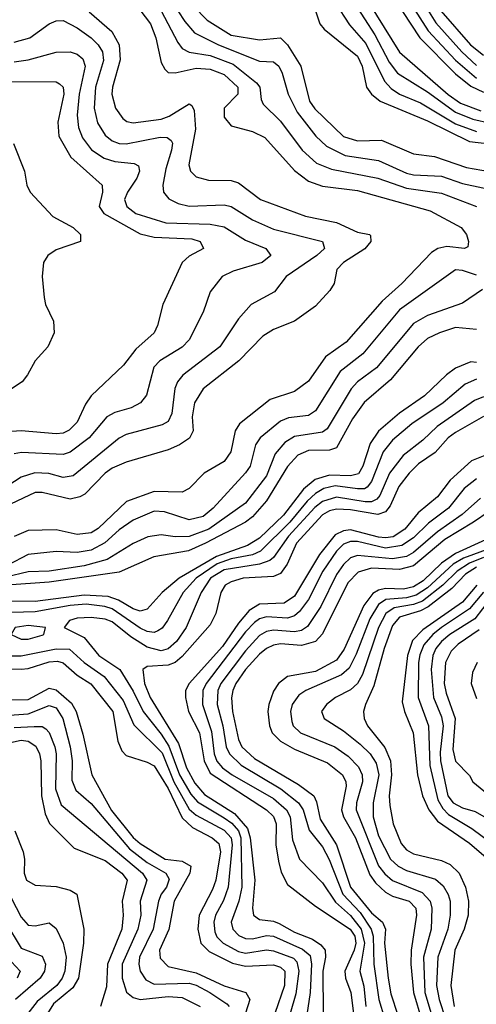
# Model space of a CAD drawing. Header units: inches. Extents: x 990535 to 1117859, y 769386 to 892122.
# Tile 584 of 656: x 1083086 to 1084389, y 815076 to 817882. Entities that reach past the tile are written whole.
import ezdxf

# ---------------------------------------------------------------- set-up
doc = ezdxf.new("R2010")
doc.units = ezdxf.units.IN
doc.header["$MEASUREMENT"] = 0
doc.layers.add('B0881', color=7, linetype='Continuous')

msp = doc.modelspace()

# ---------------------------------------------------------------- linework, layer by layer
at = {"layer": 'B0881', "color": 5}
for points, elevation in [([(1084057.9, 818090), (1084227.9, 817830), (1084330, 817727.5), (1084373, 817693), (1084410, 817675.5)], 3120), ([(1083457.3, 818030), (1083557.2, 817877.2), (1083584.7, 817844.7), (1083653.8, 817810), (1083770, 817763.7), (1083810, 817761.5), (1083825.7, 817750), (1083835.4, 817730), (1083851.9, 817670), (1083878, 817618), (1083930.8, 817550), (1083961.4, 817521.4), (1084015.3, 817495.3), (1084110, 817480.6), (1084190, 817445), (1084210, 817440.2), (1084290, 817436.2), (1084350, 817415.6), (1084466, 817390)], 2960), ([(1084173.8, 818033.8), (1084273.4, 817873.4), (1084347.9, 817790), (1084390, 817751.9)], 3160), ([(1084150.3, 818010.3), (1084251.4, 817850), (1084330, 817766.3), (1084390, 817715.2)], 3140), ([(1083581.2, 817921.2), (1083621.1, 817881.1), (1083690, 817837.6), (1083770, 817824.9), (1083830.3, 817830.3), (1083850, 817810.1), (1083888, 817750), (1083912.8, 817650), (1083928.1, 817628.1), (1084010, 817549.5), (1084050, 817536.5), (1084118.4, 817538.4), (1084210, 817499.5), (1084270, 817492), (1084360.6, 817460.6), (1084470, 817442)], 2980), ([(1083985.9, 817930), (1084027.2, 817867.2), (1084074.1, 817814.1), (1084126.6, 817706.6), (1084146, 817686), (1084169.7, 817670), (1084230, 817645), (1084330, 817584.9), (1084390, 817563.2)], 3040), ([(1084040.6, 817930), (1084099.1, 817839.1), (1084140.8, 817760.8), (1084164.5, 817730), (1084250, 817676.3), (1084330, 817618.6), (1084378.7, 817598.7), (1084430, 817587.2)], 3060), ([(1084082.6, 817930), (1084170, 817789.7), (1084308.8, 817668.8), (1084344.4, 817644.4), (1084402.1, 817622.1)], 3080), ([(1083284.6, 817904.6), (1083348.7, 817848.7), (1083369.8, 817810), (1083372.6, 817767.4), (1083350.6, 817690), (1083349, 817670), (1083359.3, 817630), (1083380.8, 817600.8), (1083392.3, 817592.3), (1083410, 817587.9), (1083490, 817598.7), (1083512.7, 817607.3), (1083570, 817642.4), (1083577.6, 817637.6), (1083583.5, 817623.5), (1083587.4, 817570), (1083568.4, 817468.4), (1083573.2, 817450), (1083590, 817434.1), (1083624.7, 817424.7), (1083690, 817423.3), (1083710, 817417.4), (1083772.8, 817370), (1083902, 817322), (1083990, 817303.8), (1084050, 817276.7), (1084083.8, 817270), (1084087.4, 817267.4), (1084087.9, 817250), (1084070.7, 817229.3), (1084010.1, 817190), (1083991.4, 817170), (1083983.1, 817130), (1083971.3, 817110), (1083930, 817065.7), (1083870, 817022.7), (1083810, 816998.6), (1083780.2, 816979.8), (1083711.6, 816910), (1083610, 816829.9), (1083584.6, 816790), (1083578.3, 816750), (1083580.9, 816710), (1083571, 816689), (1083542.2, 816670), (1083510, 816656.4), (1083390, 816620.9), (1083350, 816603.8), (1083329.7, 816590), (1083271.9, 816530), (1083258.1, 816521.9), (1083230, 816515.9), (1083150, 816534.9), (1083130, 816534.7), (1082990, 816469.4)], 2880), ([(1083429, 817910), (1083458.9, 817870), (1083474.4, 817830), (1083490, 817759.6), (1083500.6, 817740.6), (1083510, 817731.8), (1083530, 817730.8), (1083590, 817744), (1083630, 817740.9), (1083670, 817725.9), (1083708.9, 817690), (1083708.2, 817670), (1083669.2, 817630), (1083670, 817604.1), (1083690, 817579.2), (1083750, 817563.4), (1083785.9, 817545.9), (1083870, 817452.3), (1083910, 817421.4), (1083950, 817407.7), (1084050, 817395.2), (1084257.2, 817337.2), (1084345.9, 817290), (1084361.1, 817270), (1084366.7, 817250), (1084365.1, 817234.9), (1084355.5, 817230), (1084304.8, 817235.2), (1084279.7, 817230), (1084261.4, 817218.6), (1084176.8, 817130), (1084120.5, 817079.5), (1084017.4, 816962.7), (1083959.1, 816920.9), (1083910, 816852), (1083870, 816822.4), (1083800.4, 816799.6), (1083713.4, 816730), (1083700.6, 816710), (1083688.6, 816650), (1083670, 816622.9), (1083612.5, 816590), (1083570, 816546.4), (1083550, 816535.3), (1083470, 816537.4), (1083390.7, 816509.3), (1083310, 816431.9), (1083290, 816419.3), (1083250, 816414.5), (1083190, 816427.7), (1083110, 816426.7), (1083070.5, 816409.5)], 2920), ([(1083490, 817907.4), (1083536.9, 817816.9), (1083550, 817799.9), (1083569.4, 817789.4), (1083630, 817779.7), (1083694.8, 817754.8), (1083761.9, 817701.9), (1083771.3, 817690), (1083774.8, 817654.8), (1083781.2, 817641.2), (1083830, 817593.1), (1083892, 817510), (1083933, 817473), (1083976.3, 817456.3), (1084108.4, 817430), (1084190, 817401.4), (1084290, 817387.9), (1084389.2, 817350)], 2940), ([(1083929.5, 817910), (1083942.2, 817870), (1083955.3, 817855.3), (1084050, 817778.2), (1084063, 817750), (1084076.1, 817690), (1084089.8, 817669.8), (1084115.1, 817650), (1084250, 817593.9), (1084370, 817534.9), (1084510, 817518.8)], 3020), ([(1084287.6, 817907.6), (1084372.3, 817810), (1084410, 817780.5)], 3180), ([(1083070, 817818.2), (1083115.4, 817830), (1083170, 817870.1), (1083190, 817879.1), (1083210, 817879.6), (1083250, 817858.4), (1083290.5, 817830), (1083310.4, 817810.4), (1083322.8, 817790), (1083325.7, 817765.7), (1083302.8, 817690), (1083298.8, 817630), (1083307.9, 817587.9), (1083330, 817552.5), (1083350, 817536.7), (1083370, 817528.7), (1083390, 817527.9), (1083486.8, 817546.9), (1083506.6, 817546.6), (1083518.1, 817538.1), (1083522, 817530), (1083519.7, 817510), (1083503.2, 817456.8), (1083494.7, 817410), (1083496.2, 817390), (1083511.8, 817371.8), (1083538.4, 817358.5), (1083570, 817350.1), (1083670, 817354.1), (1083689.2, 817349.2), (1083750, 817311.8), (1083810, 817284.9), (1083950.3, 817250.3), (1083956.2, 817230), (1083934.1, 817210), (1083846.4, 817150), (1083813.3, 817106.7), (1083747, 817070), (1083710.7, 817029.3), (1083657.6, 816950), (1083551.3, 816868.7), (1083536.6, 816850), (1083529.2, 816830.8), (1083520.6, 816759.4), (1083510, 816736.7), (1083492.3, 816727.7), (1083390, 816700.2), (1083370, 816689), (1083238.4, 816581.6), (1083210, 816577.2), (1083168.8, 816588.7), (1083129.1, 816590.9), (1083090, 816578.1), (1083030, 816538.9)], 2860), ([(1083070, 817762.3), (1083110, 817767.7), (1083190, 817789.7), (1083230, 817790.4), (1083250, 817784), (1083266.3, 817770), (1083272.6, 817750), (1083256, 817670), (1083249.8, 817610), (1083254.3, 817574.3), (1083265.3, 817545.3), (1083290.7, 817510.7), (1083327.2, 817487.2), (1083357.7, 817477.7), (1083412.5, 817472.5), (1083425.1, 817465.1), (1083428.3, 817450), (1083420.8, 817430), (1083393.7, 817390), (1083385.5, 817370), (1083392.1, 817350), (1083417.7, 817330), (1083503.1, 817303.1), (1083630, 817299.7), (1083670, 817291.9), (1083730, 817254), (1083788.7, 817230), (1083803.2, 817210), (1083778.3, 817190), (1083694.9, 817165.1), (1083664.3, 817150), (1083630, 817106), (1083610, 817048.4), (1083570.1, 816970), (1083550, 816948.7), (1083486.4, 816910), (1083468.4, 816891.6), (1083447.7, 816812.3), (1083430.9, 816790), (1083404.5, 816775.5), (1083357.6, 816762.4), (1083335, 816750), (1083284.1, 816690), (1083230, 816649.9), (1083210, 816642.7), (1083091.4, 816648.6), (1083070, 816644.3)], 2840), ([(1082870, 817705.8), (1083190, 817704.7), (1083199.6, 817699.6), (1083209.7, 817689.7), (1083212, 817670), (1083194.6, 817590), (1083197.7, 817550), (1083232, 817490), (1083321, 817410), (1083322.2, 817390), (1083312.8, 817350), (1083325.9, 817330), (1083430, 817271.9), (1083470, 817262.2), (1083577.5, 817257.5), (1083601.1, 817250), (1083610.3, 817230), (1083570, 817208.4), (1083550.1, 817190), (1083494.1, 817070), (1083479.5, 817010), (1083469.5, 816990), (1083417.3, 816942.7), (1083382.6, 816897.4), (1083290, 816810.4), (1083273.6, 816786.4), (1083250, 816734.6), (1083227.7, 816712.3), (1083210, 816703.9), (1083190, 816701.5), (1083090.1, 816709.9), (1083050, 816707)], 2820), ([(1083068.8, 817528.8), (1083099.9, 817450), (1083106.4, 817410), (1083116, 817390), (1083181.1, 817321.1), (1083239.1, 817290), (1083259.5, 817270), (1083259.6, 817250), (1083190, 817226.4), (1083166.2, 817210), (1083154.5, 817190), (1083150.2, 817150), (1083155.9, 817090), (1083159.7, 817070), (1083182.5, 817022.5), (1083184.7, 816990), (1083166, 816950), (1083130.2, 816910), (1083108.6, 816870), (1083092.7, 816850), (1083063, 816830)], 2780), ([(1084390, 817154.2), (1084350, 817167.4), (1084330, 817168.9), (1084170, 817054.7), (1084065.5, 816930), (1084000.9, 816879.1), (1083930, 816767.7), (1083910, 816753.6), (1083853, 816747), (1083830, 816737.9), (1083772.7, 816690), (1083759.1, 816670), (1083743.7, 816610), (1083730, 816590.4), (1083637.9, 816490), (1083610, 816466.5), (1083570, 816456.6), (1083499.2, 816479.2), (1083470, 816481.1), (1083410, 816456), (1083370, 816428.3), (1083329.1, 816390.9), (1083290, 816370.4), (1083250, 816363.8), (1083190, 816366.2), (1083110, 816357.9), (1083052.4, 816327.6)], 2940), ([(1084407, 817113), (1084350, 817074.2), (1084250, 817038.7), (1084210, 817015.8), (1084104.3, 816890), (1084050.4, 816849.6), (1084032.2, 816830), (1083963.9, 816716.1), (1083950, 816706.7), (1083870, 816693.8), (1083843.1, 816676.9), (1083815.5, 816644.5), (1083790, 816582.3), (1083730, 816504.6), (1083626.2, 816430), (1083569.5, 816409.4), (1083530, 816408.4), (1083490, 816414.1), (1083451.9, 816408.1), (1083410, 816389.3), (1083336.1, 816343.9), (1083270, 816325.9), (1083170, 816310.4), (1083110, 816308.4), (1083046.6, 816293.4)], 2960), ([(1084390, 816999.1), (1084330, 817004.3), (1084283.8, 816990), (1084250, 816973.4), (1084222.7, 816950), (1084144.2, 816855.8), (1084068.6, 816791.4), (1084035.3, 816744.7), (1083990, 816661.7), (1083970, 816655.3), (1083910, 816654.5), (1083879.4, 816640.6), (1083850, 816608.8), (1083790, 816511.2), (1083750, 816465.6), (1083730, 816450), (1083616.5, 816390), (1083568.1, 816368.1), (1083469, 816351), (1083370, 816307.3), (1083170, 816279.2), (1083049.2, 816270.7)], 2980), ([(1084390, 816905.2), (1084373.3, 816906.7), (1084330, 816889.3), (1084303.7, 816870), (1084241.3, 816810), (1084170, 816760.9), (1084110, 816709.3), (1084085.8, 816674.2), (1084065.7, 816610), (1084052.5, 816587.6), (1084030, 816581.7), (1083970, 816584.3), (1083928.8, 816571.2), (1083895.9, 816544.1), (1083838.4, 816470), (1083770, 816404.3), (1083736.5, 816383.5), (1083647.9, 816352.1), (1083541, 816290), (1083492.4, 816250), (1083450, 816202.1), (1083430, 816196.6), (1083410, 816202.8), (1083368.1, 816228.1), (1083338.2, 816238.2), (1083270, 816241.6), (1083130, 816223.6), (1083030, 816225.2)], 3020), ([(1084390, 816857.5), (1084357, 816843), (1084294.4, 816790), (1084204.6, 816730), (1084150, 816684), (1084122.9, 816650), (1084090, 816565.9), (1084077.7, 816550), (1084070, 816545.4), (1084050, 816545), (1083986.3, 816553.7), (1083954.3, 816545.7), (1083930, 816531.9), (1083906.1, 816510), (1083856.9, 816450), (1083773.1, 816366.9), (1083750, 816357), (1083690, 816345.1), (1083650, 816331), (1083589.8, 816290), (1083552.7, 816250), (1083507.8, 816170), (1083492.2, 816147.8), (1083480, 816140), (1083470, 816135.6), (1083450, 816138.3), (1083430, 816147.6), (1083350, 816203.2), (1083328.9, 816210), (1083276.2, 816216.2), (1083230, 816212.8), (1083130, 816194.5), (1083028.3, 816191.7)], 3040), ([(1084410, 816806.8), (1084383.7, 816796.3), (1084277.5, 816722.5), (1084236.7, 816683.3), (1084180.2, 816639.8), (1084141.3, 816590), (1084113.8, 816526.2), (1084104.8, 816515.2), (1084090, 816508.1), (1084071.9, 816508.1), (1083990, 816521.5), (1083950, 816508.9), (1083928.4, 816491.6), (1083853.3, 816410), (1083810.6, 816349.4), (1083799.7, 816340.3), (1083770.2, 816330), (1083670, 816314.3), (1083631, 816290), (1083604.1, 816250), (1083561.4, 816150), (1083533.5, 816110), (1083510, 816089.4), (1083490, 816083.5), (1083450, 816093.6), (1083402.8, 816122.8), (1083350, 816165.6), (1083330, 816173.8), (1083290, 816178.4), (1083250, 816176.4), (1083228.4, 816170), (1083213.4, 816150), (1083270, 816121.5), (1083311.8, 816070), (1083371.6, 816030), (1083410, 815968.6), (1083438.4, 815910), (1083490, 815846), (1083511.7, 815811.7), (1083541.9, 815730), (1083574.5, 815674.5), (1083593.1, 815653.1), (1083670, 815607.4), (1083691.7, 815591.7), (1083710.5, 815570.5), (1083717.1, 815550), (1083720.2, 815410), (1083711.3, 815370), (1083689.3, 815310), (1083694.6, 815290), (1083711.8, 815271.8), (1083730, 815263.6), (1083750, 815262.9), (1083790, 815272.1), (1083810, 815270.5), (1083892.9, 815232.9), (1083914.7, 815214.7), (1083919, 815190), (1083915.3, 815110), (1083905.9, 815045.9)], 3060), ([(1084410, 816751.4), (1084330, 816705.1), (1084309.1, 816690), (1084271.4, 816648.6), (1084223.8, 816616.2), (1084197.2, 816590), (1084168, 816552), (1084143.3, 816496.7), (1084130, 816479.3), (1084108.5, 816471.5), (1084030, 816485), (1083990, 816487.3), (1083970, 816482.7), (1083950, 816470.6), (1083875.8, 816390), (1083849.1, 816330), (1083830, 816303.3), (1083810, 816294.7), (1083724, 816290), (1083690, 816280.4), (1083672.3, 816270), (1083660.2, 816250), (1083645.8, 816190), (1083630, 816157.2), (1083550, 816066.7), (1083530, 816050), (1083510, 816042.6), (1083450, 816039.1), (1083437.3, 816030), (1083442, 815990), (1083458.8, 815950), (1083538.9, 815818.9), (1083562.3, 815750), (1083585.9, 815705.9), (1083613.8, 815673.8), (1083699.4, 815619.4), (1083736.6, 815576.6), (1083743.9, 815550), (1083756.9, 815430), (1083750.1, 815350.1), (1083753, 815330), (1083770, 815317.6), (1083810, 815313), (1083826.7, 815306.7), (1083870, 815281.3), (1083921.4, 815261.4), (1083945.5, 815245.5), (1083957.6, 815230), (1083959, 815210), (1083951.1, 815170), (1083951.8, 815050)], 3080), ([(1084470, 816662.6), (1084375.2, 816624.8), (1084314.1, 816570), (1084278.2, 816521.8), (1084223.5, 816476.5), (1084185.2, 816430), (1084151.5, 816408.5), (1084130, 816404.9), (1084110, 816407.5), (1084030, 816428), (1084010, 816425.4), (1083986.3, 816413.7), (1083941.8, 816358.2), (1083870, 816239.4), (1083841, 816219), (1083770, 816216.1), (1083741.3, 816198.7), (1083710, 816162), (1083664.8, 816095.2), (1083570, 815990), (1083559.6, 815970), (1083559, 815950), (1083568.1, 815910), (1083599.2, 815850), (1083612.4, 815770), (1083630, 815734.6), (1083790, 815630.5), (1083810, 815611.6), (1083817.9, 815590), (1083817.1, 815530), (1083824.2, 815484.2), (1083832.1, 815452.1), (1083850, 815417.2), (1083930, 815355.5), (1084028.8, 815290), (1084042.4, 815270), (1084045.4, 815250), (1084040.9, 815230), (1084013.8, 815170), (1084015.9, 815150), (1084031.1, 815110), (1084038.3, 815050)], 3120), ([(1084390, 816573.8), (1084354.5, 816545.5), (1084310.1, 816490), (1084252.5, 816447.5), (1084210, 816405), (1084176.6, 816383.4), (1084130, 816375.7), (1084050, 816395.2), (1084030, 816395.2), (1084010, 816387), (1083990, 816367.4), (1083951.1, 816310), (1083910, 816229.9), (1083884.5, 816195.5), (1083870, 816183.4), (1083850, 816176.5), (1083790, 816180.3), (1083770, 816174.2), (1083755.9, 816164.1), (1083730, 816137.2), (1083617.9, 815990), (1083608.7, 815970), (1083607.7, 815930), (1083633.5, 815853.5), (1083641.3, 815790), (1083648.7, 815768.7), (1083664.9, 815750), (1083692.8, 815730), (1083810, 815662), (1083847.5, 815630), (1083857.5, 815610), (1083864.4, 815544.4), (1083884.2, 815490), (1083950, 815421.8), (1083987.3, 815367.3), (1084030, 815328.7), (1084060.7, 815290), (1084069.8, 815250), (1084056.8, 815170), (1084067.8, 815127.8), (1084073.9, 815070)], 3140), ([(1084401.2, 816518.8), (1084348.6, 816471.4), (1084277.9, 816422.1), (1084210, 816363.1), (1084190, 816352.2), (1084150, 816345.8), (1084050, 816354.8), (1084030, 816348.2), (1084010, 816329.3), (1083990, 816301), (1083945.4, 816210), (1083907.3, 816152.7), (1083890, 816141.5), (1083870, 816137.2), (1083810, 816141.9), (1083790, 816138.2), (1083770, 816127.1), (1083730, 816083.6), (1083660, 815990), (1083651.3, 815970), (1083649.4, 815930), (1083665.5, 815870), (1083675.1, 815810), (1083684.5, 815790), (1083717.6, 815757.6), (1083831.4, 815690), (1083881.8, 815650), (1083894.6, 815630), (1083912.2, 815572.2), (1083950, 815524.6), (1083968.9, 815488.9), (1084008, 815390), (1084057.4, 815337.4), (1084088.9, 815290), (1084094.5, 815270), (1084096.8, 815190), (1084110.6, 815090), (1084159.5, 814930)], 3160), ([(1084470, 816511), (1084381.3, 816450), (1084299.3, 816400.7), (1084210, 816325.6), (1084170, 816314.7), (1084090, 816319.2), (1084052.2, 816307.8), (1084022.8, 816277.2), (1083950, 816131.7), (1083930.1, 816110), (1083890, 816098.9), (1083830, 816103.2), (1083810, 816099.6), (1083790.4, 816089.6), (1083770, 816073.8), (1083730, 816030), (1083702.5, 815990), (1083694.2, 815970), (1083690.3, 815949.7), (1083693.1, 815910), (1083710.9, 815830.9), (1083720.4, 815810), (1083756.2, 815776.2), (1083882, 815702), (1083925.4, 815670), (1083933.4, 815653.4), (1083943.2, 815603.2), (1083990.4, 815530), (1084029.6, 815410), (1084090, 815336.6), (1084121.3, 815310), (1084129.6, 815290), (1084127.5, 815250), (1084137.3, 815150), (1084145.4, 815105.4), (1084164.7, 815044.7)], 3180), ([(1084490, 816434), (1084330, 816361.1), (1084290, 816332.7), (1084237.5, 816282.5), (1084210, 816265.7), (1084181.2, 816258.8), (1084130, 816260.5), (1084110, 816256.6), (1084093.4, 816246.6), (1084067.7, 816212.3), (1084012.3, 816087.7), (1083990, 816056.5), (1083930, 816024.4), (1083850.3, 816009.7), (1083824.7, 815990), (1083810, 815968.4), (1083797.1, 815930), (1083794.2, 815910), (1083798.5, 815870), (1083806.9, 815850), (1083830, 815826.2), (1083870, 815803.2), (1083964.3, 815764.3), (1084007.1, 815730), (1084017, 815710), (1084017.5, 815697.5), (1084004.8, 815630), (1084009.9, 815610), (1084044.5, 815550), (1084085.1, 815445.2), (1084101.8, 815421.8), (1084130, 815395.8), (1084150, 815384.5), (1084197.7, 815370), (1084216.6, 815350), (1084218.7, 815330), (1084202.9, 815230), (1084201.8, 815190), (1084209.7, 815110), (1084233.8, 815030)], 3220), ([(1084578.1, 816430), (1084352.3, 816347.7), (1084323.4, 816330), (1084250, 816262.9), (1084217.6, 816242.4), (1084190, 816234.4), (1084130.4, 816229.6), (1084110, 816215.6), (1084085.5, 816174.5), (1084046, 816074), (1084025.8, 816034.2), (1084004.8, 816015.2), (1083902.4, 815970), (1083882.8, 815957.2), (1083863.8, 815930), (1083858.8, 815910), (1083862.3, 815882.3), (1083866.9, 815870), (1083887, 815850), (1083985.1, 815810), (1084023, 815783), (1084052.7, 815752.7), (1084063.4, 815730), (1084064.2, 815710), (1084047.1, 815650), (1084045.9, 815630), (1084110, 815470.4), (1084127.7, 815447.7), (1084150, 815429.1), (1084234.6, 815394.6), (1084257.4, 815370), (1084262.3, 815350), (1084259.8, 815290), (1084238.7, 815210), (1084241.9, 815110), (1084278.6, 814990)], 3240), ([(1084410, 816349.4), (1084370, 816333.6), (1084334.2, 816310), (1084293.4, 816270), (1084235.2, 816224.8), (1084210, 816215.1), (1084154.4, 816205.6), (1084131, 816190), (1084110, 816149.9), (1084063.9, 816016.1), (1084050.1, 815990), (1084030, 815971.8), (1083987.4, 815950), (1083961.3, 815930), (1083947, 815910), (1083955.3, 815890), (1084010, 815855.2), (1084057.3, 815817.3), (1084085.7, 815790), (1084103.5, 815763.5), (1084111.2, 815730), (1084094.3, 815650), (1084094.6, 815610), (1084110, 815555.9), (1084144.3, 815490), (1084165.9, 815470), (1084190, 815457.5), (1084272.4, 815432.4), (1084294, 815414), (1084308.7, 815388.7), (1084314.3, 815370), (1084314.3, 815330), (1084307.7, 815290), (1084279.5, 815210), (1084275.9, 815130), (1084283.1, 815090), (1084319.2, 814979.2)], 3260), ([(1084390, 816321.7), (1084358.3, 816301.7), (1084319.4, 816260.6), (1084251.5, 816208.5), (1084230, 816197.3), (1084170, 816178.9), (1084150, 816155.2), (1084126.2, 816090), (1084096.5, 815983.5), (1084073.1, 815930), (1084067.3, 815910), (1084068.9, 815890), (1084078.9, 815870), (1084127.9, 815807.9), (1084144.2, 815770), (1084147.5, 815730), (1084140.7, 815670), (1084142.4, 815642.4), (1084152.2, 815590), (1084174.5, 815534.5), (1084190, 815516), (1084210, 815504.3), (1084290, 815486), (1084314.3, 815474.3), (1084340.1, 815450), (1084358.4, 815410), (1084367.1, 815370), (1084365.5, 815330), (1084354.7, 815290), (1084328.2, 815230), (1084316.2, 815130), (1084325.8, 815070)], 3280), ([(1084391, 816270), (1084350, 816221.9), (1084236.5, 816143.5), (1084207.4, 816112.6), (1084192.3, 816070), (1084177.7, 815937.7), (1084183.8, 815910), (1084209.3, 815849.3), (1084221.2, 815730), (1084235.4, 815670), (1084253.3, 815630), (1084278.2, 815598.2), (1084370, 815535.2), (1084437, 815477)], 3320), ([(1084409.7, 816250.3), (1084370, 816202.6), (1084289.6, 816150), (1084264.8, 816130), (1084239.4, 816100.6), (1084227.7, 816072.3), (1084224.5, 816050), (1084223.4, 815950), (1084252.7, 815870), (1084256.7, 815756.7), (1084279.1, 815659.1), (1084293.6, 815633.6), (1084310, 815617), (1084376.6, 815576.6), (1084468.8, 815508.8)], 3340), ([(1084428.7, 816231.4), (1084385.3, 816174.7), (1084313.1, 816130), (1084289.3, 816110), (1084273.3, 816090), (1084264.6, 816070), (1084260.1, 816030), (1084266.5, 815950), (1084290, 815894.8), (1084294.4, 815870), (1084285.5, 815794.5), (1084287.1, 815770), (1084308.2, 815670), (1084323.4, 815650), (1084350, 815636.1), (1084385.5, 815625.5), (1084410.7, 815610.7)], 3360), ([(1084397, 816143), (1084337.5, 816102.5), (1084317.2, 816082.8), (1084301.3, 816050), (1084297.7, 815990), (1084302.6, 815962.6), (1084328.8, 815890), (1084322.1, 815802.1), (1084330, 815769), (1084370, 815728), (1084379.5, 815710), (1084452.7, 815650)], 3380), ([(1083050, 816069.2), (1083090, 816068.7), (1083190, 816089.3), (1083227.8, 816087.8), (1083270.4, 816050), (1083327.4, 816010), (1083381.6, 815941.6), (1083412, 815872), (1083492.6, 815792.6), (1083525.5, 815710), (1083570, 815631.7), (1083590, 815615.4), (1083670, 815572.2), (1083690, 815550.6), (1083692.5, 815530), (1083680.8, 815410), (1083667.9, 815372.1), (1083645.2, 815330), (1083639.7, 815310), (1083642.7, 815282.7), (1083648.8, 815268.7), (1083666.3, 815250), (1083710, 815226.1), (1083730, 815221.9), (1083790, 815231.5), (1083810, 815228.8), (1083867.2, 815207.2), (1083877.1, 815197), (1083882.2, 815170), (1083874.4, 815105.6), (1083857.6, 815050)], 3040), ([(1083030, 816032.1), (1083090, 816030.6), (1083110, 816032.7), (1083170, 816052.4), (1083193.9, 816053.9), (1083210, 816049.3), (1083250, 816014), (1083289.3, 815989.3), (1083351.5, 815910), (1083366, 815826), (1083377.9, 815797.9), (1083390, 815784.6), (1083450, 815766.4), (1083470, 815755.8), (1083510, 815691.4), (1083550, 815607.1), (1083579.4, 815579.4), (1083635.3, 815550), (1083654.2, 815534.2), (1083659.5, 815510), (1083645.8, 815430), (1083636.6, 815403.4), (1083598.3, 815330), (1083594.3, 815290), (1083603.4, 815250), (1083626.5, 815226.5), (1083693.3, 815193.3), (1083730, 815184.5), (1083810, 815188.3), (1083830, 815181.4), (1083842.6, 815170), (1083842.1, 815130), (1083814, 815050)], 3020), ([(1084391.4, 816050), (1084378.4, 816021.6), (1084374.7, 815990), (1084390, 815947.2)], 3420), ([(1083030, 815943.2), (1083110, 815945), (1083170, 815976.7), (1083190, 815972.3), (1083233.9, 815933.9), (1083247, 815910), (1083266.1, 815846.1), (1083291.6, 815730), (1083348.5, 815628.5), (1083410, 815550.9), (1083430, 815533.8), (1083501, 815490), (1083550, 815483.4), (1083574.2, 815470), (1083571.2, 815450), (1083527, 815370), (1083511.3, 815288.7), (1083485.4, 815230), (1083487.2, 815207.2), (1083510, 815183.6), (1083590, 815165.6), (1083670, 815128.9), (1083731, 815110), (1083742.8, 815090), (1083724.2, 815030)], 2980), ([(1083030, 815898.1), (1083110, 815904.1), (1083170, 815927.1), (1083190, 815921.3), (1083209.3, 815890), (1083230.5, 815810), (1083235.8, 815770), (1083234.7, 815714.7), (1083246.1, 815686.1), (1083290, 815648.5), (1083399.1, 815519.1), (1083450, 815480.1), (1083502.9, 815450), (1083512.4, 815432.4), (1083505.2, 815410), (1083489.8, 815390), (1083482.1, 815370), (1083466.5, 815290), (1083428.3, 815210), (1083426.1, 815190), (1083430.1, 815170), (1083446, 815146), (1083470, 815133.5), (1083570, 815135.8), (1083590, 815130.2), (1083628.4, 815110), (1083677, 815077), (1083683.6, 815070)], 2960), ([(1083070, 815865), (1083127.6, 815867.6), (1083150, 815867.3), (1083160.9, 815860.9), (1083170.6, 815850.6), (1083186.3, 815810), (1083190, 815790), (1083188.7, 815690), (1083204.7, 815644.7), (1083436.4, 815450), (1083449, 815430), (1083430.3, 815370), (1083431.4, 815330), (1083423.6, 815290), (1083378.6, 815190), (1083378.3, 815150), (1083390.8, 815110.8), (1083410, 815095), (1083430, 815090), (1083510, 815098.5), (1083550, 815095.4), (1083600.8, 815070)], 2940), ([(1082990, 815807.1), (1083090, 815828.7), (1083110, 815825.6), (1083132, 815812), (1083143, 815790), (1083146.5, 815770), (1083148.3, 815670), (1083158.9, 815618.9), (1083171, 815591), (1083241.1, 815521.1), (1083330, 815485.9), (1083377.8, 815450), (1083393, 815430), (1083378.2, 815370), (1083381.7, 815330), (1083377.9, 815290), (1083337.1, 815190), (1083334.1, 815125.9), (1083316.4, 815070)], 2920), ([(1083072.5, 815570), (1083095.6, 815510), (1083100, 815490), (1083099.2, 815450), (1083105.2, 815430), (1083130, 815415.3), (1083190, 815412.1), (1083230, 815400.8), (1083249.5, 815390), (1083268.7, 815290), (1083268.2, 815250), (1083254.2, 815150), (1083237.4, 815122.6), (1083183, 815077), (1083165, 815050)], 2880), ([(1083047.2, 815407.2), (1083090, 815324.2), (1083110, 815301.9), (1083130, 815299.7), (1083170, 815308.4), (1083190, 815292.4), (1083210.3, 815250.3), (1083218.4, 815210), (1083214.6, 815170), (1083207.5, 815150), (1083191.9, 815130), (1083135.8, 815084.1), (1083108.9, 815050), (1083066.6, 814950)], 2860), ([(1083046, 815310), (1083090, 815236), (1083150, 815213.1), (1083159.3, 815190), (1083156.6, 815170), (1083144.2, 815150), (1083073.7, 815090)], 2840), ([(1083050.2, 815210.2), (1083087.8, 815170), (1083078.7, 815150)], 2820)]:
    msp.add_lwpolyline(points, dxfattribs=dict(at, elevation=elevation))
at = {"layer": 'B0881', "color": 5, "elevation": 3060}
msp.add_lwpolyline([(1083110, 816155.5), (1083073.4, 816150), (1083062.2, 816130), (1083090, 816116.2), (1083110, 816116.4), (1083150, 816128.3), (1083155, 816130), (1083159.6, 816150)], close=True, dxfattribs=at)

doc.saveas('drawing.dxf')
